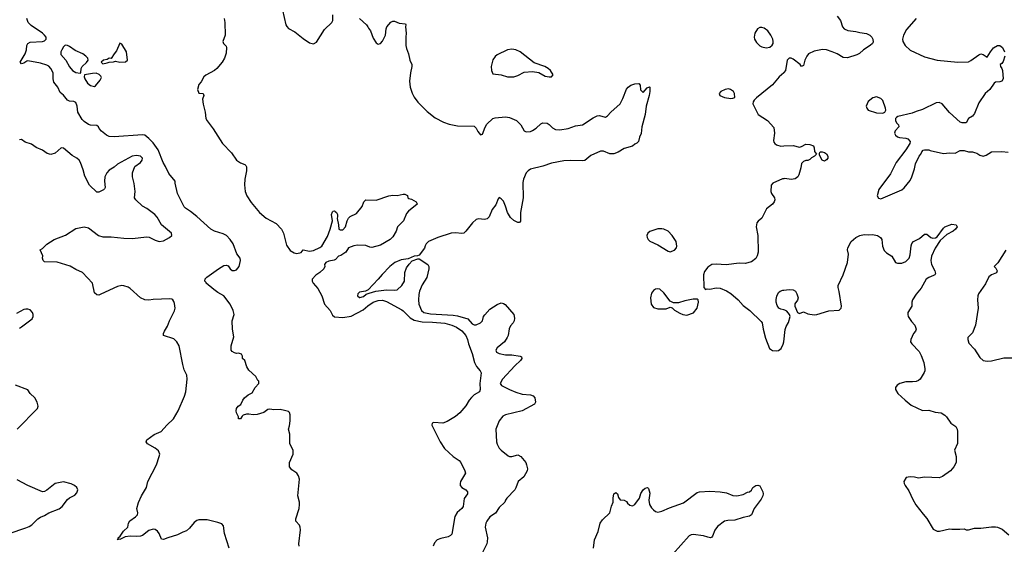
# Model space of a CAD drawing. Header units: inches. Extents: x 2001573 to 2220545, y 644482 to 846830.
# Tile 707 of 755: x 2182671 to 2192114, y 773727 to 778758. Entities that reach past the tile are written whole.
import ezdxf

# ---------------------------------------------------------------- set-up
doc = ezdxf.new("R2010")
doc.units = ezdxf.units.IN
doc.header["$MEASUREMENT"] = 0
doc.layers.add('C1787', color=7, linetype='Continuous')
doc.layers.add('C1797', color=7, linetype='Continuous')

msp = doc.modelspace()

# ---------------------------------------------------------------- linework, layer by layer
at = {"layer": 'C1787', "color": 5}
for points, elevation in [([(2185190.4, 778850), (2185223, 778710), (2185232.3, 778692.3), (2185250, 778674), (2185310, 778642), (2185390, 778577.3), (2185450, 778537.3), (2185490, 778527.3), (2185516.6, 778543.4), (2185594.7, 778665.2), (2185664.5, 778730), (2185674.5, 778750), (2185675.1, 778804.9)], 280), ([(2185351.6, 773710), (2185349.7, 773730), (2185364.5, 773864.5), (2185362, 773890), (2185354.5, 773910), (2185319.3, 773950), (2185318.4, 773970), (2185351.3, 774068.7), (2185355.6, 774110), (2185355.1, 774130), (2185337.4, 774190), (2185355.1, 774350), (2185344.7, 774384.7), (2185330, 774409.2), (2185282, 774442), (2185258, 774470), (2185258, 774510), (2185294, 774590), (2185294, 774630), (2185262, 774690), (2185263.1, 774783.1), (2185248.7, 774830), (2185258, 774862), (2185264, 774910), (2185264, 774970), (2185259, 774990), (2185250, 774999), (2185211.4, 775011.4), (2185170, 775018.4), (2185110, 775017.6), (2185070, 775022.7), (2185050, 775019), (2185012, 774990), (2184947.5, 774972.5), (2184910, 774969.3), (2184870, 774976), (2184845.2, 774974.8), (2184814.8, 774965.2), (2184803.5, 774956.5), (2184790, 774928.7), (2184769.2, 774929.2), (2184769, 774950), (2184750, 774988), (2184746.2, 775006.2), (2184749.7, 775030.3), (2184766, 775050), (2184791.8, 775068.2), (2184809.6, 775110.4), (2184827.5, 775132.5), (2184861.2, 775158.8), (2184900.2, 775179.8), (2184929.1, 775230.9), (2184966, 775270), (2184966, 775290), (2184956.4, 775296.4), (2184934.6, 775334.6), (2184870, 775398), (2184850, 775428), (2184828.9, 775488.9), (2184808.7, 775510), (2184808, 775530), (2184798, 775550), (2184770, 775559), (2184750, 775557.2), (2184730, 775562.7), (2184710, 775576), (2184700.7, 775590), (2184699.7, 775630), (2184723.3, 775716.7), (2184712.6, 775790), (2184709.7, 775870), (2184729.6, 775930), (2184718.7, 775970), (2184690, 776029.2), (2184629.6, 776109.6), (2184570, 776142.7), (2184534, 776170), (2184458, 776230), (2184458, 776238), (2184448, 776250), (2184448.7, 776271.3), (2184466, 776290), (2184577, 776370), (2184630, 776399.5), (2184650, 776404.4), (2184670, 776396.4), (2184690.2, 776370.2), (2184710, 776354), (2184730, 776352.1), (2184750, 776360.2), (2184774.8, 776390), (2184787.5, 776447.5), (2184784.5, 776470), (2184754.1, 776514.1), (2184718.2, 776610), (2184690, 776649.8), (2184653, 776690), (2184624.1, 776704.1), (2184539.3, 776730), (2184505.1, 776750), (2184370, 776869.7), (2184310, 776917.6), (2184260.9, 776950), (2184250, 776962.7), (2184183.7, 777090), (2184161.2, 777190), (2184161.2, 777210), (2184103, 777283), (2184071.1, 777350), (2184047, 777387), (2184000.2, 777510), (2183950, 777577.2), (2183910, 777618.5), (2183870, 777649.6), (2183850, 777655.1), (2183575.6, 777635.6), (2183530, 777639.5), (2183504, 777650), (2183455.3, 777690), (2183434.6, 777714.6), (2183428, 777730), (2183410, 777742), (2183350, 777747), (2183330, 777754.5), (2183290, 777780.9), (2183270, 777800.9), (2183229.7, 777870), (2183221.6, 777930), (2183210, 777964), (2183190, 777974), (2183150, 777976.2), (2183130, 777986.6), (2183090, 778033.2), (2183060.2, 778060.2), (2183037.2, 778110), (2183000.1, 778160.1), (2182992.3, 778190), (2182991.6, 778250), (2182969.7, 778289.7), (2182950, 778312.7), (2182930, 778323.7), (2182870, 778342.7), (2182750, 778363.7), (2182738.8, 778361.2), (2182710, 778341.2), (2182690, 778335.3), (2182675.3, 778350), (2182724, 778430), (2182735.1, 778470), (2182739.5, 778510), (2182749.6, 778530.4), (2182770, 778543), (2182890, 778548.4), (2182910, 778555.5), (2182924.5, 778570), (2182924.2, 778590), (2182909.7, 778610), (2182888.5, 778630), (2182781, 778701), (2182753.5, 778730), (2182745.3, 778750), (2182740.3, 778770)], 260), ([(2184632.2, 778770), (2184637.6, 778730), (2184641.6, 778610), (2184620.7, 778550), (2184626, 778530), (2184650, 778504.7), (2184654.9, 778490), (2184650, 778438), (2184634.9, 778390), (2184612.2, 778350), (2184562.8, 778290), (2184538.8, 778270), (2184455.1, 778224.9), (2184437.3, 778210), (2184410, 778162), (2184390, 778138), (2184376, 778090), (2184390, 778052), (2184430, 778051.3), (2184438, 778030), (2184425.4, 777994.6), (2184430.8, 777949.2), (2184450, 777872), (2184457.6, 777810), (2184467.8, 777787.8), (2184527.7, 777710), (2184617.3, 777570), (2184702.5, 777482.5), (2184750, 777410.8), (2184790, 777384), (2184830, 777370.7), (2184839.9, 777359.9), (2184845.8, 777345.8), (2184845.7, 777310), (2184830.2, 777230), (2184827.2, 777172.8), (2184833.5, 777110), (2184848, 777070), (2184890, 777004.4), (2184970.3, 776910.3), (2185033.5, 776853.5), (2185130, 776802), (2185180.5, 776750), (2185201.6, 776710), (2185230, 776596), (2185263.8, 776543.8), (2185303.5, 776523.5), (2185330, 776516), (2185370, 776524.7), (2185390, 776550.6), (2185450, 776538.3), (2185490, 776544.7), (2185548.1, 776571.9), (2185570, 776587.2), (2185622, 776678), (2185649.4, 776750), (2185669.6, 776830), (2185661.7, 776890), (2185670, 776916.3), (2185679.1, 776920.9), (2185690, 776924.4), (2185698.2, 776918.2), (2185708, 776910), (2185718.4, 776890), (2185719.5, 776870), (2185714.4, 776850), (2185728.2, 776790), (2185730.7, 776750.7), (2185743.4, 776743.4), (2185770, 776742), (2185795.1, 776770), (2185811.7, 776828.3), (2185824.2, 776855.8), (2185842, 776870), (2185902, 776898), (2185954.8, 776965.2), (2185973.2, 777010), (2185989.6, 777030.4), (2186090, 777026.8), (2186210, 777070.3), (2186250, 777074.9), (2186290, 777073.4), (2186350, 777086), (2186364.7, 777084.7), (2186390, 777072), (2186394, 777050), (2186403.6, 777043.6), (2186430, 777038), (2186472, 777010), (2186479.8, 776999.8), (2186482.8, 776990), (2186399.3, 776920.7), (2186380.3, 776899.8), (2186353.7, 776830), (2186295.5, 776770), (2186280.3, 776730), (2186250, 776676), (2186223, 776650), (2186130, 776595.1), (2186050, 776572.8), (2186030, 776575.1), (2185990, 776593.3), (2185910, 776597.3), (2185874.8, 776590), (2185825.5, 776570), (2185799.1, 776530), (2185750, 776497.4), (2185730.3, 776489.7), (2185700.3, 776459.7), (2185686.9, 776453.1), (2185636.2, 776443.8), (2185606, 776430), (2185594.8, 776410), (2185597.3, 776390), (2185586.8, 776370), (2185550, 776332.7), (2185512.5, 776307.5), (2185476, 776270), (2185476, 776250), (2185486.8, 776230), (2185530, 776180.7), (2185568.7, 776110), (2185594, 776030), (2185648.7, 775970), (2185670, 775924.9), (2185690, 775908.9), (2185770, 775902.8), (2185850, 775914), (2185964.2, 775975.8), (2186010, 776015.1), (2186062.2, 776050), (2186110, 776065.1), (2186150, 776068.8), (2186190, 776055.9), (2186335.9, 775975.9), (2186350, 775966.5), (2186417.1, 775897.2), (2186456, 775876), (2186530, 775861.5), (2186630, 775858.6), (2186750, 775846.7), (2186816.4, 775830), (2186862, 775810), (2186910, 775775), (2186948.4, 775730), (2186966, 775690), (2186974.9, 775650), (2187010, 775555.5), (2187031.6, 775470), (2187051.2, 775431.2), (2187086.5, 775390), (2187096.1, 775370), (2187083.8, 775270), (2187087.1, 775210), (2187079.6, 775190), (2187030, 775158.8), (2187004.3, 775135.7), (2186982.6, 775110), (2186950, 775054.4), (2186891.9, 774988.1), (2186850, 774951.2), (2186770, 774903.3), (2186729.2, 774889.2), (2186644.5, 774895.5), (2186628.2, 774890), (2186623.1, 774870), (2186702.6, 774710), (2186746.8, 774646.8), (2186828.7, 774568.7), (2186886.8, 774530), (2186900.7, 774510), (2186941, 774430), (2186946, 774410), (2186898.8, 774330), (2186894, 774310), (2186896.3, 774290), (2186910, 774270.8), (2186951.3, 774250), (2186966.8, 774230), (2186966.8, 774210), (2186934.8, 774165.2), (2186925.5, 774090), (2186910.4, 774070), (2186868.1, 774031.9), (2186845.2, 773994.8), (2186816.7, 773823.3), (2186804, 773810), (2186781.2, 773798.8), (2186710, 773783), (2186676.3, 773770), (2186650, 773740.9), (2186638, 773710)], 260), ([(2185930.7, 778770.7), (2185996, 778710), (2186011, 778690), (2186016, 778676), (2186036, 778650), (2186059.8, 778579.8), (2186090, 778536), (2186110, 778524), (2186130, 778530.7), (2186150, 778553.4), (2186180.5, 778610), (2186185.1, 778670), (2186191.8, 778690), (2186230, 778735.5), (2186250, 778745.5), (2186264.9, 778744.9), (2186310, 778724), (2186370, 778718), (2186376, 778710), (2186370.8, 778690), (2186378.4, 778630), (2186374, 778590), (2186375.5, 778510), (2186381.6, 778481.6), (2186401.6, 778430), (2186412.7, 778370), (2186431.9, 778330), (2186433.1, 778310), (2186418.3, 778250), (2186411, 778170), (2186417.1, 778110), (2186434.8, 778054.8), (2186455.3, 778015.3), (2186488.3, 777968.3), (2186578.2, 777878.2), (2186656.2, 777816.2), (2186734.4, 777774.4), (2186790, 777757.1), (2186870, 777741.6), (2187030, 777736.5), (2187050, 777719.3), (2187065, 777685), (2187090, 777654.4), (2187110, 777661.3), (2187133.8, 777726.2), (2187150, 777754.9), (2187207.3, 777810), (2187230, 777817.7), (2187330, 777826.5), (2187370, 777820.7), (2187434.4, 777790), (2187477.6, 777750), (2187510, 777690.7), (2187530, 777682.6), (2187570, 777686.5), (2187590, 777695.3), (2187623.3, 777716.7), (2187670, 777759.3), (2187690, 777768.4), (2187730, 777764.9), (2187750, 777752), (2187781.5, 777721.5), (2187810, 777706), (2187850, 777702.4), (2187930, 777714.4), (2188000.8, 777739.2), (2188070, 777750.4), (2188170, 777816.3), (2188210, 777837.3), (2188230, 777840.7), (2188290, 777822.8), (2188310, 777834.8), (2188342, 777870), (2188429.7, 777950), (2188456.5, 778003.5), (2188490, 778090.7), (2188506.6, 778110), (2188534, 778130), (2188570, 778143.8), (2188610, 778146), (2188622.8, 778130), (2188625.8, 778085.8), (2188650, 778061), (2188690, 778106), (2188710, 778113), (2188713.4, 778110), (2188714, 778070), (2188708, 778030), (2188678, 777930), (2188668.8, 777850), (2188637.1, 777730), (2188632.5, 777667.5), (2188616, 777630), (2188606, 777590), (2188590, 777574), (2188570, 777565.2), (2188550, 777546.6), (2188470, 777522.7), (2188410, 777486.5), (2188370, 777470.7), (2188330, 777472.3), (2188270, 777496.5), (2188241.9, 777498.1), (2188150, 777455.5), (2188090, 777408.7), (2188070, 777404.1), (2187950, 777409.1), (2187890, 777405), (2187770, 777381), (2187690, 777352.9), (2187570, 777325.7), (2187546.5, 777310), (2187527.9, 777290), (2187502.3, 777230), (2187498, 777198), (2187500.5, 777050), (2187474.9, 776910), (2187474.4, 776825.6), (2187465.4, 776814.6), (2187450, 776813.2), (2187410, 776832.7), (2187379.6, 776859.6), (2187349.5, 776910), (2187331.6, 776970), (2187310, 777017.2), (2187290, 777041.2), (2187270, 777052.7), (2187259.1, 777040.9), (2187236.4, 776983.6), (2187200.9, 776939.1), (2187173.1, 776866.9), (2187153.1, 776846.9), (2187130, 776840.5), (2187070, 776847.3), (2187050, 776842), (2187013, 776810), (2186950, 776729.4), (2186930, 776712), (2186910, 776707), (2186850, 776715.1), (2186810, 776711.3), (2186682.8, 776670), (2186591, 776630), (2186570.8, 776610), (2186558.8, 776590), (2186553.7, 776566.3), (2186501, 776499), (2186486.8, 776493.2), (2186454, 776490), (2186395.9, 776464.1), (2186330, 776453.7), (2186268.2, 776430), (2186221.6, 776390), (2186146.4, 776313.6), (2186110, 776269.4), (2186012.3, 776167.7), (2185986.2, 776153.8), (2185930, 776143.7), (2185914, 776130), (2185910.6, 776110), (2185930, 776093), (2185933, 776093), (2185970, 776104.4), (2185995.1, 776124.9), (2186023.5, 776136.5), (2186085.8, 776154.2), (2186190, 776168.1), (2186270, 776164.4), (2186290, 776168.8), (2186336.9, 776210), (2186361.7, 776250), (2186364.9, 776335.1), (2186382, 776378), (2186405.4, 776414.6), (2186435.1, 776444.9), (2186490, 776464.7), (2186503.6, 776463.6), (2186584.7, 776410), (2186594.8, 776390), (2186594.8, 776370), (2186574.6, 776285.4), (2186530, 776214), (2186504.9, 776155.1), (2186498.5, 776121.5), (2186496.1, 776070), (2186500.3, 776030), (2186524, 775970), (2186545.7, 775950), (2186610, 775936.7), (2186830, 775924.6), (2186870, 775918.4), (2186968.2, 775888.2), (2187010, 775842), (2187030, 775830.3), (2187050, 775830.3), (2187089.5, 775850), (2187109.6, 775870), (2187120.7, 775910), (2187131.2, 775928.8), (2187178.6, 775981.4), (2187250, 776028.2), (2187290, 776042), (2187310, 776037.3), (2187325.8, 776025.8), (2187410.4, 775930.4), (2187415.8, 775895.8), (2187413.4, 775870), (2187404.9, 775850), (2187379.2, 775820.8), (2187365.3, 775794.8), (2187355.3, 775730), (2187347.6, 775710), (2187320.9, 775670), (2187250.4, 775610), (2187236.4, 775590), (2187244.4, 775570), (2187270, 775558), (2187330, 775545.3), (2187390, 775545), (2187471.5, 775531.5), (2187484, 775524), (2187487.7, 775510), (2187474, 775490), (2187420.8, 775439.2), (2187302.8, 775310), (2187279.1, 775270), (2187291, 775250), (2187370.2, 775210.2), (2187430, 775186.3), (2187490, 775165.7), (2187570, 775158.7), (2187596, 775150), (2187613.1, 775133.1), (2187617, 775090), (2187610, 775069.6), (2187490, 775007.6), (2187330.4, 774969.6), (2187304.9, 774955.1), (2187270.3, 774909.7), (2187236.4, 774830), (2187242.6, 774710), (2187250, 774686.8), (2187270.4, 774650), (2187290, 774628.2), (2187356.5, 774576.5), (2187370, 774570.4), (2187390, 774570.3), (2187450, 774583.7), (2187478, 774570), (2187523.8, 774510), (2187532.7, 774490), (2187540.5, 774450), (2187537.1, 774430), (2187507.6, 774372.4), (2187450.6, 774330), (2187430, 774268.7), (2187418.8, 774250), (2187344.7, 774170), (2187330.8, 774149.2), (2187324.7, 774130), (2187270, 774079.3), (2187234, 774026), (2187181.6, 773990), (2187150, 773949), (2187141.6, 773930), (2187135.5, 773890), (2187159.3, 773790), (2187155.8, 773750), (2187150.3, 773729.7), (2187090.4, 773610)], 280), ([(2190000, 778251.5), (2189998.8, 778250), (2189954.8, 778210), (2189890, 778132), (2189738, 778010), (2189714.4, 777985.6), (2189704.7, 777970), (2189701, 777950), (2189754, 777850), (2189844, 777790), (2189903.8, 777723.8), (2189910.3, 777670.3), (2189900.9, 777600.9), (2189903.9, 777583.9), (2189913.4, 777570), (2189930, 777558.4), (2189970, 777545.7), (2190000, 777547.1)], 320), ([(2184679.7, 773690), (2184635.4, 773830), (2184625.2, 773905.2), (2184610, 773922), (2184570, 773937.2), (2184470, 773962), (2184390, 773962), (2184370, 773955.3), (2184345.2, 773934.8), (2184299, 773881), (2184270, 773856), (2184235.9, 773844.1), (2184183.4, 773816.6), (2184090.4, 773789.6), (2184050, 773773.2), (2184030, 773775.3), (2184009.4, 773830), (2183992.7, 773852.7), (2183970, 773869.4), (2183950, 773871.8), (2183910, 773857.6), (2183850, 773812), (2183830, 773803.5), (2183790, 773800.5), (2183730, 773806.3), (2183683.1, 773796.9), (2183630, 773774), (2183623.6, 773776.4), (2183608, 773770), (2183616.4, 773783.6), (2183614, 773790), (2183634.8, 773805.2), (2183668, 773852), (2183709.6, 773890), (2183715.8, 773930), (2183728.6, 773951.4), (2183781.2, 773990), (2183801.2, 774010), (2183802.7, 774030), (2183796, 774070), (2183812.1, 774127.9), (2183840.9, 774190), (2183887, 774270), (2183900.9, 774330), (2183982, 774490), (2184009.6, 774570), (2184014, 774590), (2184002.4, 774622.4), (2183970, 774649.5), (2183896, 774690), (2183883.7, 774710), (2183889.4, 774730), (2183960.7, 774779.3), (2184029, 774810), (2184081.2, 774870), (2184145.2, 774930), (2184190, 775007.3), (2184251.6, 775148.4), (2184264.7, 775190), (2184276.4, 775310), (2184274.7, 775350), (2184250, 775399.3), (2184234.5, 775450), (2184199.3, 775630), (2184177.2, 775670), (2184150, 775697.2), (2184049.2, 775730), (2184049.6, 775750), (2184058.4, 775770), (2184090, 775818.8), (2184106.3, 775870), (2184155.1, 775964.9), (2184160.7, 775990), (2184156.8, 776036.8), (2184150, 776057), (2184139.6, 776070), (2184130, 776077.4), (2184110, 776082.3), (2183950, 776075.1), (2183910, 776068.7), (2183870, 776072.1), (2183830, 776091.2), (2183730, 776181.3), (2183710, 776194.3), (2183670, 776206.3), (2183650, 776208), (2183610, 776199.7), (2183450, 776124.2), (2183430, 776117.6), (2183410, 776118.4), (2183390, 776139), (2183369.6, 776230), (2183274.8, 776334.8), (2183210, 776361.6), (2183154, 776394), (2183030, 776432.9), (2182910, 776437), (2182895.1, 776450), (2182889.3, 776470), (2182893.6, 776493.6), (2182869, 776550), (2182890, 776564.7), (2182930, 776606), (2183002, 776650), (2183110, 776690.7), (2183210, 776756.3), (2183289.5, 776770.5), (2183330, 776760.5), (2183427.7, 776690), (2183470, 776675.2), (2183550, 776675.9), (2183670, 776662.2), (2183750, 776658.2), (2183890, 776676.5), (2183912.1, 776672), (2183970, 776642.9), (2184010, 776630.2), (2184050, 776638.4), (2184109.4, 776670), (2184129.2, 776690), (2184126, 776710), (2184030, 776789.5), (2183990, 776862.7), (2183967, 776890), (2183890, 776947.3), (2183848.4, 776968.4), (2183785.1, 777030), (2183771.8, 777050), (2183778.7, 777110), (2183770, 777188), (2183752, 777250), (2183752, 777288), (2183774, 777350), (2183830, 777388.4), (2183845.1, 777410), (2183849.4, 777430), (2183830, 777449.4), (2183790, 777455.8), (2183750.5, 777449.5), (2183610, 777372.8), (2183575.6, 777344.4), (2183530, 777316.3), (2183507, 777290), (2183488.2, 777250), (2183484.4, 777210), (2183490.4, 777150), (2183484.9, 777135.1), (2183474.9, 777125.1), (2183430, 777104), (2183410, 777104), (2183339.3, 777170), (2183296.5, 777256.5), (2183279.3, 777319.3), (2183253.3, 777390), (2183241.3, 777410), (2183218.4, 777430), (2183174.7, 777454.8), (2183090, 777525.2), (2183070, 777529), (2183010, 777477.2), (2182970, 777466), (2182935.5, 777475.5), (2182890, 777506), (2182830, 777533.2), (2182783.2, 777563.2), (2182722, 777582), (2182690, 777609), (2182670, 777606.6)], 280), ([(2190000, 777233), (2189987.9, 777232.1), (2189894.8, 777190), (2189878.8, 777170), (2189874, 777110), (2189880.7, 777090), (2189910.6, 777050), (2189913.4, 777030), (2189907.3, 777010), (2189890.7, 776990), (2189834.9, 776945.1), (2189790, 776855.1), (2189752.7, 776827.3), (2189740.7, 776810), (2189735.5, 776770), (2189750.4, 776690), (2189753.4, 776530), (2189745.3, 776494.8), (2189730, 776469.4), (2189690, 776436.9), (2189630, 776421.3), (2189570, 776422.4), (2189445.8, 776405.8), (2189350, 776414.5), (2189310, 776409.3), (2189270, 776384), (2189238, 776342), (2189230.8, 776310), (2189232, 776190), (2189250, 776172), (2189264, 776176), (2189290, 776174.8), (2189350, 776187.7), (2189390, 776184.9), (2189450, 776159.1), (2189490, 776130.6), (2189560.7, 776070), (2189610, 776017.3), (2189674.8, 775970), (2189783.5, 775863.5), (2189790.7, 775850), (2189800.7, 775790), (2189824.9, 775704.9), (2189863.5, 775603.5), (2189890, 775586.8), (2189930, 775582.8), (2189950, 775586), (2189974.5, 775605.5), (2189993.6, 775646.4), (2190000, 775667.8)], 320), ([(2190000, 775974.8), (2189970, 775981.2), (2189952.5, 775992.5), (2189935.5, 776015.5), (2189926, 776050), (2189926.3, 776073.7), (2189933.6, 776106.4), (2189950, 776142), (2189965.6, 776154.4), (2189990, 776164.7), (2190000, 776165.7)], 320), ([(2182670, 775800.4), (2182690, 775812.4), (2182790.8, 775889.2), (2182800.5, 775910), (2182800.7, 775930), (2182794, 775950), (2182770, 775974), (2182750, 775982.4), (2182730, 775983), (2182710, 775978.7), (2182641, 775939)], 320), ([(2182645.4, 774830), (2182841.2, 775030), (2182849, 775050), (2182839, 775090), (2182817.2, 775130), (2182772.1, 775172.1), (2182749.2, 775209.2), (2182630, 775251.8)], 320), ([(2182570, 773830.7), (2182730, 773883.1), (2182762, 773898), (2182786.2, 773913.8), (2182845.2, 773970), (2182870, 773986.8), (2182910, 774002), (2182951.1, 774028.9), (2183050, 774067.2), (2183077.6, 774090), (2183130, 774155.5), (2183150, 774173.4), (2183201.5, 774198.5), (2183218.9, 774221.1), (2183229.2, 774250), (2183219, 774270), (2183197.2, 774290), (2183165.4, 774305.4), (2183090, 774325.1), (2183010, 774309.4), (2182930, 774246), (2182910, 774233.2), (2182890, 774229.3), (2182750, 774291.6), (2182646.3, 774346.3)], 320), ([(2188175.4, 773690), (2188183.1, 773770), (2188218.3, 773850), (2188237.7, 773930), (2188259.1, 773960.9), (2188331.3, 774030), (2188347.2, 774092.7), (2188362, 774130), (2188362, 774170), (2188370, 774212), (2188390, 774224.7), (2188404.7, 774210), (2188415.3, 774175.3), (2188430, 774152), (2188470, 774151), (2188490, 774138), (2188500.9, 774120.9), (2188522, 774102), (2188550, 774094.9), (2188571.8, 774108.2), (2188614, 774170), (2188627.2, 774212.8), (2188650, 774247.7), (2188670, 774264), (2188690.7, 774270.7), (2188702, 774262), (2188715.9, 774215.9), (2188704, 774150), (2188710.8, 774110), (2188730, 774078), (2188750, 774058), (2188770, 774042), (2188790, 774036), (2188830, 774043), (2188903.6, 774076.4), (2189036.5, 774123.5), (2189170, 774223.7), (2189190, 774231.4), (2189290, 774234.9), (2189390.4, 774230.4), (2189450, 774220.7), (2189510, 774196), (2189550, 774190.8), (2189610, 774202.8), (2189650, 774226), (2189670, 774231.3), (2189690, 774246.8), (2189700.9, 774270), (2189729.9, 774290.1), (2189750, 774295.2), (2189770, 774286), (2189797.6, 774230), (2189801.5, 774210), (2189798, 774190), (2189781.5, 774158.5), (2189714.7, 774070), (2189690, 774008.8), (2189670, 773995.3), (2189610, 773984.1), (2189530, 773957.2), (2189464.2, 773955.8), (2189430, 773948.7), (2189363.6, 773896.4), (2189339.1, 773860.9), (2189315.4, 773804.6), (2189310, 773796.2), (2189296, 773790), (2189270, 773793.7), (2189230, 773807.8), (2189130, 773820.4), (2189110, 773816.4), (2189093.1, 773806.9), (2188932.4, 773630)], 280)]:
    msp.add_lwpolyline(points, dxfattribs=dict(at, elevation=elevation))
for points, elevation in [([(2189790, 778684.5), (2189770, 778683.7), (2189748.7, 778671.3), (2189722.4, 778630), (2189714.9, 778590), (2189719.3, 778570), (2189738.6, 778538.5), (2189769, 778509), (2189790, 778497.1), (2189830, 778487.7), (2189864.1, 778495.9), (2189887, 778513), (2189896, 778530), (2189898, 778550), (2189894, 778570), (2189875.1, 778610), (2189847, 778650), (2189810, 778678.4)], 320), ([(2183107.1, 778512.9), (2183090, 778499.5), (2183074, 778470), (2183064.4, 778450), (2183064.1, 778424.1), (2183113.4, 778370), (2183150, 778304.7), (2183178, 778270), (2183210, 778251.3), (2183250, 778244.7), (2183258, 778250), (2183262, 778290), (2183268.7, 778310), (2183312.1, 778347.9), (2183329, 778370), (2183326, 778390), (2183306.6, 778410), (2183275.1, 778430), (2183203.1, 778463.1), (2183150, 778501.7), (2183130, 778511.9)], 260), ([(2183630, 778534), (2183599.9, 778460.1), (2183576, 778430), (2183550, 778386), (2183530, 778388), (2183510, 778375.3), (2183474, 778370), (2183454, 778350), (2183470, 778334), (2183510, 778344.7), (2183528, 778352), (2183570, 778354), (2183590, 778362), (2183630, 778352), (2183687.3, 778352.7), (2183706, 778370), (2183694, 778450), (2183650, 778524)], 260), ([(2187390, 778474.5), (2187350, 778467.6), (2187250, 778420.5), (2187230, 778406.3), (2187210, 778374.7), (2187191.9, 778310), (2187194.8, 778270), (2187210, 778239.6), (2187290, 778228.9), (2187350, 778210.3), (2187410, 778210.3), (2187450, 778223.1), (2187510, 778255.5), (2187590, 778260.7), (2187650, 778250.7), (2187710, 778217.1), (2187750, 778208.8), (2187770, 778210.8), (2187786, 778230), (2187762, 778270), (2187740.9, 778290), (2187709, 778310), (2187604.7, 778344.7), (2187470, 778449.5), (2187429.6, 778469.6)], 320), ([(2183404.7, 778244.7), (2183370, 778242.7), (2183292, 778228), (2183291, 778210), (2183296.3, 778190), (2183320.5, 778150), (2183350, 778128.2), (2183390, 778118.8), (2183397.5, 778122.5), (2183442, 778178), (2183454.6, 778205.4), (2183450, 778218), (2183433.6, 778233.6)], 260), ([(2189470, 778095.1), (2189438, 778090), (2189396, 778070), (2189381, 778050), (2189384.7, 778030), (2189430, 778010.7), (2189490, 778001), (2189510, 778004.7), (2189528.4, 778011.6), (2189525.2, 778050), (2189516, 778070), (2189488.7, 778090)], 320), ([(2188830, 776753.7), (2188790, 776752.3), (2188714.2, 776725.8), (2188694, 776710), (2188686, 776690), (2188688.2, 776670), (2188699.1, 776650), (2188715.6, 776635.6), (2188790, 776597.6), (2188890, 776537.3), (2188910, 776530.7), (2188950, 776547.3), (2188969.6, 776570.4), (2188973.3, 776586.7), (2188966, 776630), (2188929.7, 776689.7), (2188889.4, 776730), (2188848.7, 776750)], 320), ([(2188790, 776178), (2188770, 776175.1), (2188750, 776161.2), (2188730, 776134), (2188721, 776090), (2188726, 776030), (2188750, 775998), (2188790, 775984.7), (2188870, 775984.7), (2188910, 776002), (2188930, 775994), (2188950, 775972), (2189003.5, 775943.5), (2189030, 775931), (2189070, 775924.7), (2189132.5, 775947.5), (2189168.7, 775990), (2189182, 776050), (2189178, 776070), (2189170, 776078), (2189130, 776079), (2189050, 776061.2), (2188990, 776042), (2188942, 776042), (2188910, 776058), (2188850, 776139), (2188810, 776172.7)], 320)]:
    msp.add_lwpolyline(points, close=True, dxfattribs=dict(at, elevation=elevation))
at = {"layer": 'C1797', "color": 5}
for points, elevation in [([(2190511.3, 778791.3), (2190543.1, 778750), (2190562, 778690), (2190578.4, 778670), (2190614.5, 778654.5), (2190690, 778646.4), (2190730, 778635.5), (2190793, 778627), (2190824.6, 778610), (2190845.3, 778590), (2190854.9, 778570), (2190856.5, 778543.5), (2190850.3, 778529.7), (2190828.8, 778511.2), (2190763, 778470), (2190725.9, 778434.1), (2190699.5, 778420.5), (2190610, 778392), (2190570, 778394.5), (2190510.5, 778430.5), (2190462, 778450), (2190410, 778468.7), (2190370, 778471.8), (2190290, 778456.4), (2190235.5, 778430), (2190219.3, 778410), (2190200.7, 778370), (2190190, 778318), (2190170, 778308.7), (2190155.3, 778330), (2190090, 778379), (2190070, 778389), (2190050, 778388.7), (2190031.3, 778370), (2190014.8, 778270), (2190000, 778251.5)], 320), ([(2191270.3, 778769.7), (2191177.2, 778662.8), (2191146.7, 778610), (2191139.5, 778570), (2191142, 778550), (2191163.1, 778510), (2191210, 778466.7), (2191350, 778401.6), (2191470, 778368.9), (2191670, 778352.2), (2191770, 778355.5), (2191793.3, 778366.7), (2191870, 778422.8), (2191890, 778430.7), (2191910, 778426), (2191950, 778398), (2191980.9, 778450), (2192010, 778487.3), (2192050, 778510.7), (2192070, 778510.8), (2192096, 778490), (2192117.3, 778450)], 340), ([(2192120.7, 778410), (2192102.8, 778357.2), (2192090, 778338), (2192074, 778330), (2192078, 778310), (2192091, 778291), (2192098, 778270), (2192102.8, 778190), (2192090, 778169.2), (2192070, 778162.7), (2192030, 778159.3), (2192016, 778150), (2191976, 778090), (2191930, 778049), (2191870, 777962), (2191830, 777859), (2191810, 777834), (2191772, 777810), (2191750, 777768.7), (2191711.1, 777768.9), (2191690, 777775.3), (2191590, 777869.3), (2191517.2, 777950), (2191490, 777963.7), (2191459.9, 777960.1), (2191330, 777897), (2191270, 777878.4), (2191230, 777860.7), (2191094, 777830), (2191079.6, 777820.4), (2191072, 777810), (2191071.3, 777790), (2191081, 777770), (2191101, 777750), (2191102.8, 777730), (2191069, 777691), (2191062.6, 777670), (2191070, 777650.8), (2191090, 777635.5), (2191110, 777628), (2191170, 777622.8), (2191190, 777616), (2191211.3, 777590), (2191207.3, 777570), (2191170.4, 777509.6), (2191077.3, 777390), (2191021.4, 777278.6), (2190911, 777130), (2190896, 777070), (2190907.1, 777047.1), (2190930, 777041), (2191130, 777126), (2191153.7, 777146.3), (2191210, 777216), (2191227, 777250), (2191253.4, 777326.6), (2191263.6, 777376.4), (2191299, 777450), (2191315.3, 777470), (2191322, 777490), (2191334.6, 777505.4), (2191350, 777510.8), (2191390, 777511.3), (2191402.8, 777502.8), (2191530, 777476), (2191590, 777482.8), (2191643.1, 777476.9), (2191690, 777504.7), (2191730, 777504.7), (2191770, 777491.3), (2191808.9, 777491.1), (2191830, 777486), (2191850, 777478.8), (2191878.5, 777458.5), (2191910, 777448), (2191941.2, 777458.8), (2191990, 777490.5), (2192090, 777494), (2192150, 777487.7)], 340), ([(2190000, 777547.1), (2190090, 777551.4), (2190150, 777536.4), (2190170, 777540.5), (2190210, 777563.1), (2190250, 777561.6), (2190284.7, 777550), (2190292, 777530), (2190292.7, 777492.7), (2190314, 777470), (2190294, 777450), (2190265.4, 777434.6), (2190250, 777418), (2190230, 777408), (2190210, 777408), (2190190, 777398), (2190170, 777378), (2190163.2, 777336.8), (2190143.7, 777270), (2190134.4, 777250), (2190110, 777231.5), (2190070, 777224.4), (2190010, 777233.7), (2190000, 777233)], 320), ([(2190000, 776165.7), (2190050, 776170.8), (2190090, 776166), (2190113.2, 776153.2), (2190126, 776130), (2190136, 776090), (2190130.7, 776069.3), (2190106.2, 776033.8), (2190106.4, 776010), (2190130, 775950.8), (2190150, 775940.7), (2190190, 775956), (2190230, 775936.3), (2190290, 775926.4), (2190315.3, 775930), (2190430, 775967.3), (2190530, 775971.3), (2190548.7, 775990), (2190553.2, 776010), (2190532, 776150), (2190520.9, 776190), (2190522, 776210), (2190570, 776311), (2190609.7, 776430), (2190619.6, 776510), (2190611.8, 776550), (2190613.6, 776570), (2190645.1, 776630), (2190689.2, 776670), (2190730, 776687.7), (2190770, 776697.1), (2190810, 776694.8), (2190850, 776699.1), (2190898.8, 776690), (2190927.3, 776670), (2190939.1, 776650), (2190945.8, 776585.8), (2190963.4, 776543.4), (2190983.4, 776523.4), (2191036, 776490), (2191070.8, 776430.8), (2191090, 776424), (2191130, 776423), (2191170, 776439.5), (2191200.5, 776470), (2191210, 776502), (2191219.6, 776590), (2191227.1, 776612.9), (2191242.7, 776630), (2191300.8, 776659.2), (2191350, 776700.5), (2191370, 776702), (2191410, 776668), (2191430, 776663), (2191454, 776666), (2191470, 776676), (2191530, 776758.8), (2191544, 776770), (2191610, 776796), (2191654, 776790), (2191662, 776770), (2191644.7, 776750), (2191624.7, 776730), (2191561.7, 776698.3), (2191500.3, 776639.7), (2191452.1, 776567.9), (2191415.8, 776490), (2191408.2, 776450), (2191415.5, 776410), (2191448, 776350), (2191454.6, 776325.4), (2191447.3, 776310), (2191436.7, 776303.3), (2191390, 776284.7), (2191366.4, 776270), (2191317.6, 776182.4), (2191270, 776126), (2191234.9, 776070), (2191228.8, 776050), (2191228.2, 776010), (2191190.6, 775950), (2191188, 775930), (2191193.4, 775910), (2191222.8, 775862.8), (2191255.5, 775830), (2191270.4, 775790), (2191264, 775770), (2191244, 775750), (2191219.1, 775690), (2191215.5, 775670), (2191228, 775650), (2191297.4, 775577.4), (2191318.3, 775538.3), (2191343.8, 775470), (2191350.6, 775409.4), (2191350.7, 775390), (2191345.2, 775374.8), (2191306, 775310), (2191290, 775297.2), (2191270.4, 775289.6), (2191234.6, 775285.4), (2191170, 775284.5), (2191111.3, 775270), (2191086.4, 775253.6), (2191070.6, 775230), (2191070.6, 775210), (2191094.6, 775174.6), (2191162.8, 775110), (2191222, 775062), (2191330, 775010.7), (2191390, 775013), (2191450, 774995.5), (2191510, 774987.3), (2191545.5, 774965.5), (2191561, 774950), (2191602.8, 774890), (2191650, 774857.3), (2191661.3, 774830), (2191665.3, 774810), (2191665.5, 774694.5), (2191638, 774630), (2191653, 774570), (2191653, 774510), (2191630.7, 774470), (2191597.3, 774430), (2191523.1, 774376.9), (2191490, 774362.9), (2191350.5, 774369.5), (2191290, 774360.9), (2191252, 774372), (2191210, 774375.1), (2191174, 774366), (2191150.8, 774330), (2191153.4, 774310), (2191163, 774290), (2191199.6, 774239.6), (2191236.2, 774156.2), (2191266.1, 774106.1), (2191334.6, 774014.6), (2191372.8, 773972.8), (2191430.9, 773870.9), (2191470, 773851.3), (2191491.6, 773851.6), (2191590, 773874.8), (2191610, 773870.8), (2191689.1, 773870.9), (2191730, 773876), (2191750, 773866.8), (2191770, 773866.8), (2191830, 773882.8), (2191890, 773880.7), (2191990, 773894), (2192030, 773894), (2192050, 773890.8), (2192093.2, 773873.2), (2192158.8, 773818.8)], 320), ([(2192130, 776549), (2192052.5, 776427.5), (2192018, 776390), (2192034, 776374), (2192046.8, 776350), (2192038.8, 776330), (2191990, 776309.7), (2191967.5, 776292.5), (2191933.6, 776226.4), (2191868.4, 776130), (2191861.6, 776110), (2191857.1, 776070), (2191862.4, 775990), (2191839.5, 775830), (2191810, 775756), (2191764.9, 775710), (2191763.1, 775690), (2191774.9, 775654.9), (2191830, 775597.3), (2191878.4, 775518.4), (2191910.4, 775490.4), (2191950, 775484.4), (2191990, 775486.7), (2192110, 775514.4), (2192190, 775515.5)], 340), ([(2190000, 775667.8), (2190000.7, 775670), (2190013.1, 775786.9), (2190022.9, 775817.1), (2190045.6, 775854.4), (2190059, 775910), (2190053.2, 775930), (2190030, 775962), (2190010, 775972.7), (2190000, 775974.8)], 320)]:
    msp.add_lwpolyline(points, dxfattribs=dict(at, elevation=elevation))
for points, elevation in [([(2190890, 778017.2), (2190854, 778010), (2190807.5, 777972.5), (2190791, 777930), (2190796, 777910), (2190810, 777891.3), (2190890, 777864.9), (2190950, 777861), (2190969.2, 777870.8), (2190979, 777890), (2190976, 777910), (2190950, 777982), (2190930, 778004)], 340), ([(2190390, 777401.2), (2190368.7, 777410), (2190340.4, 777460.4), (2190340.4, 777479.6), (2190348.4, 777491.6), (2190368.4, 777491.6), (2190390, 777484.7), (2190410.5, 777470.5), (2190421, 777450), (2190420.7, 777430), (2190410, 777414)], 320)]:
    msp.add_lwpolyline(points, close=True, dxfattribs=dict(at, elevation=elevation))

doc.saveas('drawing.dxf')
